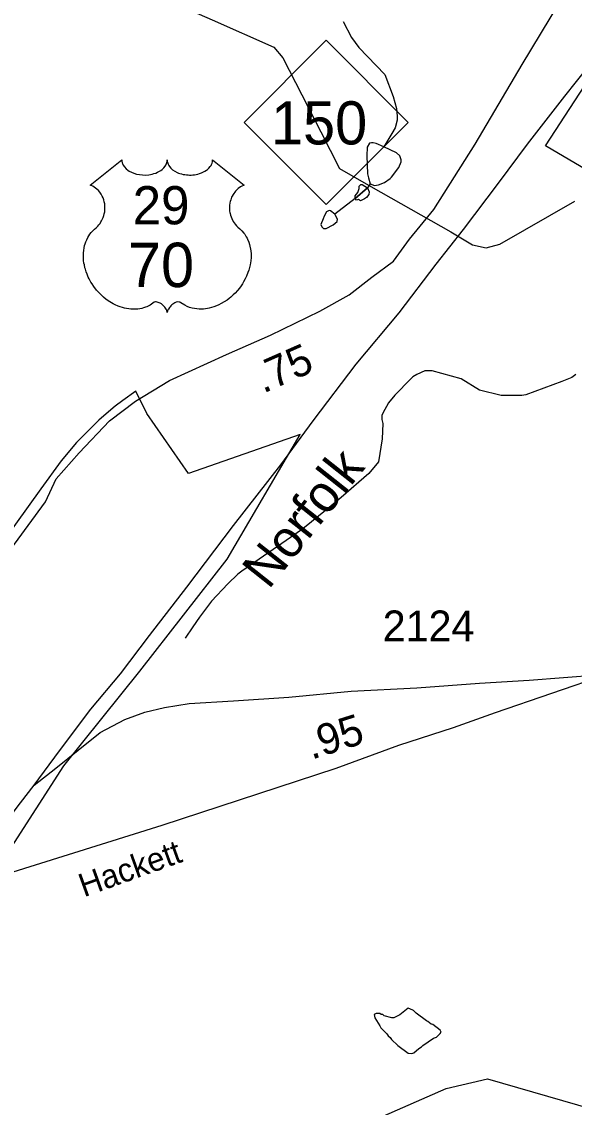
# Model space of a CAD drawing. Extents: x 1473865 to 1648260, y 639067 to 773536.
# Drawn here: x 1581316 to 1583557, y 713621 to 718027 of the extents above; entities that cross this region are included whole.
import ezdxf

# ---------------------------------------------------------------- set-up
doc = ezdxf.new("R2010")
doc.units = 0
for name, color, linetype in [('Exist Boundary Political City Limit New', 7, 'Continuous'), ('Exist Hydrographic Misc Water Feature', 7, 'Continuous'), ('Exist Railroad Mainline', 7, 'Continuous'), ('Exist Railroad Mainline Label', 7, 'Continuous'), ('Exist Road Primary NC Shield CELL', 7, 'Continuous'), ('Exist Road Primary NC Shield Number Label', 7, 'Continuous'), ('Exist Road Primary US Mileage Hundredths English Label', 7, 'Continuous'), ('Exist Road Primary US Shield CELL', 7, 'Continuous'), ('Exist Road Primary US Shield Number Label', 7, 'Continuous'), ('Exist Road Primary US UnDivided 4 Lane Attributed', 7, 'Continuous'), ('Exist Road Secondary Mileage Hundredths English Label', 7, 'Continuous'), ('Exist Road Secondary Type 51 Attributed', 7, 'Continuous'), ('Exist Road Secondary Type 51 Label', 7, 'Continuous'), ('Exist Road Secondary Type 51 Number Label', 7, 'Continuous'), ('Exist Utilities Electrical Transmission Line', 7, 'Continuous'), ('Map Preparation Boundary City Limit Buffer Line', 7, 'Continuous')]:
    doc.layers.add(name, color=color, linetype=linetype)

msp = doc.modelspace()

# ---------------------------------------------------------------- linework, layer by layer
at = {"layer": 'Exist Boundary Political City Limit New'}
for points in [[(1585156.6, 716512.1), (1583440.2, 717523.8), (1583698.2, 717919.5)], [(1581261.9, 714657.6), (1581486.2, 715006.8), (1581795.2, 715391), (1582149.2, 715845), (1582445, 716351.4), (1581992.1, 716193.2), (1581823.1, 716436.8), (1581778.4, 716527.2), (1581726.4, 716490.3), (1581695.5, 716466.6), (1581667.8, 716443.9), (1581628.8, 716409.9), (1581538.4, 716319.3), (1581475.6, 716244.6), (1581393, 716130.9), (1581239.1, 715916.6)]]:
    msp.add_lwpolyline(points, dxfattribs=at)
at = {"layer": 'Exist Hydrographic Misc Water Feature'}
for p, q in [((1582668.2, 717309.4), (1582718.1, 717352.7)), ((1582718.1, 717352.7), (1582668.2, 717309.4)), ((1582729.3, 717368.9), (1582718.1, 717352.7)), ((1582668.2, 717309.4), (1582586, 717245.4))]:
    msp.add_line(p, q, dxfattribs=at)
for points in [[(1582619.8, 718028.4), (1582654.3, 717963.7), (1582683.4, 717922.9), (1582789.1, 717812.4), (1582823.3, 717723.9), (1582836.2, 717675.3), (1582839.5, 717643.2), (1582839.2, 717627.6), (1582830.5, 717595.8), (1582817.9, 717573.9), (1582784.4, 717519.6)], [(1582784.4, 717519.6), (1582753.2, 717532.5), (1582741.1, 717536), (1582735.1, 717536.1), (1582727.1, 717533.8), (1582716.8, 717518.5), (1582716, 717483.2), (1582718.4, 717410.1), (1582722, 717393.6), (1582729.3, 717368.9)], [(1582729.3, 717368.9), (1582747.4, 717362.8), (1582763.5, 717364.9), (1582787.6, 717374.3), (1582809.9, 717390.2), (1582816.2, 717395.8), (1582845.1, 717435.5), (1582855.5, 717459), (1582855.6, 717467.2), (1582849.9, 717483), (1582836.3, 717495.5), (1582784.4, 717519.6)], [(1582668.2, 717309.4), (1582668.4, 717320.1), (1582678.7, 717334.6), (1582685, 717350.1), (1582685.2, 717359.1), (1582691.4, 717366.4), (1582697.4, 717366.3), (1582718.1, 717352.7)], [(1582718.1, 717352.7), (1582724.8, 717336.9), (1582724.5, 717325.5), (1582714.2, 717314.2), (1582706.1, 717308.6), (1582689.9, 717299.9), (1582682, 717305.8), (1582674, 717302.7), (1582668.2, 717309.4)], [(1582586, 717245.4), (1582569.1, 717258.9), (1582563, 717261.5), (1582552.8, 717255.9), (1582542.6, 717238), (1582538.3, 717227.5), (1582529.8, 717203.9), (1582533.7, 717194.7), (1582539.6, 717188.1), (1582551.5, 717187.8), (1582579.9, 717202.8), (1582596.1, 717216.5), (1582596.3, 717225.5), (1582586, 717245.4)], [(1583563.2, 716595.4), (1583546.9, 716583.4), (1583506.5, 716566.2), (1583361.2, 716513.3), (1583345.2, 716510.4), (1583261.1, 716509.6), (1583173.5, 716531.9), (1583098.6, 716577.7), (1582981.1, 716609.6), (1582951.1, 716610.2), (1582918.7, 716595.3), (1582902.6, 716585.8), (1582894.4, 716577.7), (1582828.8, 716510.9), (1582804.2, 716479.5), (1582781.2, 716438.1), (1582777.1, 716428.3), (1582776.8, 716411.9), (1582780.4, 716396.2), (1582778.7, 716334.7), (1582763.1, 716240.7), (1582723.9, 716193.9), (1582611.9, 716096), (1582554.7, 716048.7), (1582456.8, 715968.7), (1582424.3, 715946.3), (1582209, 715796.4), (1582192.7, 715784.4), (1582151.9, 715745.1), (1582086.3, 715675), (1582073.9, 715658.8), (1582036.8, 715609.5), (1582009.9, 715571.5), (1581979.1, 715525.3)], [(1582998.5, 713905.3), (1583012.7, 713919.8), (1583016.8, 713926.3), (1583013.1, 713933.8), (1582983.5, 713956.5), (1582977.4, 713957.5), (1582963.7, 713969.3), (1582957.8, 713971), (1582916.4, 714002.2), (1582904.7, 714013.9), (1582890.9, 714020.8), (1582882.9, 714022.6), (1582850.1, 713995.4), (1582825.9, 713983.5), (1582817.9, 713983.7), (1582786.2, 713992.5), (1582780.2, 713996.7), (1582774.3, 713996.9), (1582768.4, 714001.1), (1582754.3, 714001.4), (1582746.2, 713997.5), (1582748, 713983.5), (1582769.2, 713951), (1582773, 713942.8), (1582796.5, 713918.5), (1582802.3, 713910.2), (1582810.2, 713904.3), (1582816.2, 713895.9), (1582841.5, 713871.6), (1582882.9, 713840.4), (1582898.9, 713838.4), (1582906.9, 713842.4), (1582927.4, 713860), (1582937.4, 713865.6), (1582943.6, 713871.2), (1582986.1, 713900.7), (1582998.5, 713905.3)], [(1582609.2, 713508.7), (1583037.2, 713697), (1583205.2, 713736.2), (1583935.2, 713524.6)]]:
    msp.add_lwpolyline(points, dxfattribs=at)
at = {"layer": 'Exist Railroad Mainline'}
for points in [[(1581366, 714928.3), (1581469.2, 715067.2), (1581596.9, 715236.1), (1581716.5, 715380.8), (1581833.9, 715535.7), (1581985.9, 715732.1), (1582174.3, 715982.4), (1582366.7, 716228.5), (1582498.4, 716407.1), (1582672.7, 716637.5), (1582846.8, 716845.7), (1582996.7, 717042.4), (1583108.2, 717183.2), (1583250.1, 717371.8), (1583367.5, 717530.7), (1583519.5, 717725.1), (1583661.2, 717903.7)], [(1581366, 714928.3), (1581454.6, 714997.5), (1581545.3, 715070.5), (1581634, 715141.8), (1581734.5, 715194.7), (1581815, 715223.9), (1581895.2, 715243.1), (1581995.4, 715260.1), (1582175.5, 715270.3), (1582399.7, 715286), (1582651.9, 715309.5), (1582918.1, 715322.9), (1583172.4, 715342.4), (1583374.5, 715354.3), (1583652.9, 715375.5)], [(1580802.8, 714191.9), (1580871.7, 714285.1), (1581007.4, 714461.9), (1581187.6, 714696.2), (1581311.3, 714856.9), (1581366, 714928.3)]]:
    msp.add_lwpolyline(points, dxfattribs=at)
at = {"layer": 'Exist Road Primary NC Shield CELL'}
msp.add_lwpolyline([(1582217.8, 717618.7), (1582550.8, 717951.7), (1582883.8, 717618.7), (1582550.8, 717285.7)], close=True, dxfattribs=at)
at = {"layer": 'Exist Road Primary US Shield CELL'}
msp.add_lwpolyline([(1581722.1, 717466.1), (1581722.4, 717460.8), (1581723.7, 717454.5), (1581724.7, 717451.2), (1581727.7, 717445), (1581732.5, 717437.6), (1581739.3, 717430.4), (1581747, 717424.1), (1581752.1, 717420.8), (1581760.9, 717416.1), (1581770.9, 717411.9), (1581782, 717408.7), (1581793.3, 717406.4), (1581805.7, 717405), (1581817.9, 717404.8), (1581831.1, 717405.8), (1581845.7, 717408.6), (1581852.4, 717410.4), (1581860, 717412.9), (1581866.9, 717415.8), (1581874.6, 717419.9), (1581880.8, 717423.9), (1581885.6, 717427.4), (1581892.4, 717433.9), (1581897.9, 717440.7), (1581900.1, 717444.5), (1581902.1, 717448.1), (1581904.8, 717455.9), (1581905.6, 717459.3), (1581906.1, 717466.4), (1581906.5, 717460.4), (1581907.2, 717456.7), (1581908.1, 717453.1), (1581909.7, 717449.2), (1581912.4, 717443.7), (1581915.4, 717439.2), (1581921.2, 717432.4), (1581924.7, 717429.1), (1581928, 717426.4), (1581936.7, 717420.4), (1581947, 717415.2), (1581952, 717413), (1581957.1, 717411.2), (1581963.7, 717409.2), (1581970.4, 717407.6), (1581977.1, 717406.5), (1581983.9, 717405.5), (1581990.9, 717405), (1581996.6, 717404.8), (1582003.6, 717404.9), (1582010.1, 717405.3), (1582016.7, 717406), (1582024, 717407.2), (1582029.8, 717408.5), (1582037.6, 717410.6), (1582044.5, 717413.1), (1582050.7, 717415.8), (1582058.7, 717419.9), (1582065.1, 717424), (1582069.8, 717427.8), (1582075.5, 717432.9), (1582080.8, 717439.1), (1582083.9, 717443.6), (1582086.1, 717448.2), (1582088.1, 717453.1), (1582089.4, 717458.2), (1582090, 717462.7), (1582090.1, 717466.5), (1582218.7, 717364.1), (1582215.7, 717362.9), (1582208.7, 717359.5), (1582203.2, 717356.3), (1582194.3, 717350), (1582190.5, 717346.6), (1582186.7, 717343), (1582183.2, 717339.2), (1582180.2, 717335.7), (1582176.4, 717330.5), (1582173.1, 717325.3), (1582169.8, 717319.6), (1582167.4, 717314.7), (1582163.5, 717304.4), (1582161.6, 717297.8), (1582160.4, 717292.3), (1582158.8, 717280.8), (1582158.5, 717275.3), (1582158.5, 717269.9), (1582158.8, 717264.2), (1582159.3, 717258.8), (1582160.3, 717253.1), (1582161.2, 717248.1), (1582162.8, 717241.9), (1582165.1, 717234.8), (1582167.9, 717227.8), (1582173.8, 717216.7), (1582181.3, 717205.3), (1582186.7, 717198.9), (1582192, 717193.4), (1582200, 717186.7), (1582204.3, 717182.9), (1582209.2, 717178), (1582217.2, 717168.6), (1582220.5, 717164.2), (1582223.8, 717159.3), (1582226.9, 717154.2), (1582229.9, 717148.7), (1582232.3, 717144), (1582236.8, 717132.9), (1582240.1, 717122.2), (1582241.7, 717116.6), (1582244.1, 717104), (1582245, 717097.8), (1582246, 717085.4), (1582246, 717070.5), (1582244.9, 717056.4), (1582242.2, 717039.9), (1582240, 717030), (1582236.6, 717018.6), (1582233.3, 717008.6), (1582227.5, 716994), (1582222.3, 716983.3), (1582215.5, 716970.9), (1582210.9, 716963.3), (1582205.5, 716955.3), (1582198.7, 716946), (1582190.8, 716936.1), (1582181.3, 716925.7), (1582173.7, 716918), (1582163.6, 716909.1), (1582157.6, 716904.1), (1582148.9, 716897.5), (1582137, 716889.6), (1582125.4, 716882.9), (1582115.4, 716877.8), (1582106.6, 716874), (1582095.2, 716869.6), (1582076.2, 716864.4), (1582069.3, 716863), (1582061.1, 716861.7), (1582053.4, 716861), (1582046, 716860.5), (1582036, 716860.5), (1582026, 716861.3), (1582016.6, 716862.6), (1582006.8, 716864.7), (1581996.5, 716867.7), (1581987.2, 716871.4), (1581977.8, 716876), (1581961.9, 716886.1), (1581957.3, 716888.5), (1581954.7, 716889.2), (1581948.6, 716889.5), (1581942.8, 716888.3), (1581936.9, 716885.9), (1581933.3, 716884), (1581928.6, 716880.9), (1581924.9, 716878), (1581920.5, 716873.8), (1581917.5, 716870.3), (1581915.2, 716867.6), (1581910.7, 716860.5), (1581909.1, 716857.2), (1581907.4, 716852.8), (1581906, 716846.5), (1581903.9, 716854.5), (1581901.6, 716859.8), (1581898.8, 716864.4), (1581896, 716868.4), (1581891.5, 716873.6), (1581887.5, 716877.5), (1581882.6, 716881.4), (1581877.5, 716884.5), (1581873.3, 716886.7), (1581869.5, 716888.1), (1581864.9, 716889.2), (1581861.1, 716889.5), (1581858, 716889.5), (1581853.7, 716888.5), (1581847.9, 716884.3), (1581842.4, 716880.5), (1581836.4, 716876.8), (1581829.2, 716873), (1581824, 716870.5), (1581817.8, 716868.1), (1581810.5, 716865.7), (1581802.6, 716863.6), (1581794.5, 716862), (1581787.3, 716860.9), (1581779.6, 716860.2), (1581772.7, 716860), (1581765.5, 716860.1), (1581758.8, 716860.6), (1581750.9, 716861.3), (1581741.2, 716862.7), (1581733.2, 716864.5), (1581724.7, 716866.8), (1581715.9, 716869.6), (1581706.6, 716873.1), (1581694.9, 716878.2), (1581686.8, 716882.4), (1581673.9, 716889.8), (1581658.9, 716900.2), (1581647.5, 716909.4), (1581639.2, 716916.9), (1581627, 716929.4), (1581619.8, 716937.5), (1581608.5, 716952.1), (1581601.3, 716962.6), (1581596.6, 716970.4), (1581589.8, 716982.9), (1581586.1, 716990.7), (1581581.2, 717002.1), (1581577.4, 717012.5), (1581574.2, 717022.4), (1581572.5, 717028.7), (1581570, 717039.7), (1581568.5, 717047.5), (1581567.1, 717058.2), (1581566.3, 717069.6), (1581566.2, 717080), (1581566.4, 717088.6), (1581567.4, 717098.7), (1581569.1, 717109.5), (1581571.2, 717118.6), (1581573, 717125.3), (1581575.8, 717133.3), (1581579.4, 717142.2), (1581583.6, 717150.7), (1581587.7, 717157.8), (1581592.8, 717165.4), (1581597.8, 717171.8), (1581604.4, 717179), (1581611.2, 717185.5), (1581617.5, 717190.6), (1581624.9, 717197.9), (1581628.8, 717202.3), (1581633.5, 717208.5), (1581637.2, 717214.2), (1581640.1, 717219.3), (1581644, 717226.8), (1581646.4, 717232.4), (1581649.4, 717241.1), (1581650.8, 717247.1), (1581652.4, 717255), (1581653.4, 717262.3), (1581653.7, 717271.5), (1581653.5, 717279.1), (1581652.5, 717288), (1581650.8, 717296.5), (1581648.8, 717304), (1581645.6, 717312.5), (1581642.7, 717318.7), (1581637.8, 717327.2), (1581632.3, 717335), (1581626.7, 717341.4), (1581621, 717347.1), (1581615.5, 717351.3), (1581610.3, 717355), (1581603.8, 717359), (1581597.5, 717362.1), (1581593.5, 717363.7)], close=True, dxfattribs=at)
at = {"layer": 'Exist Road Primary US UnDivided 4 Lane Attributed'}
msp.add_lwpolyline([(1580532, 714860.3), (1580942.8, 715452.8), (1581287.1, 715907.1), (1581412.2, 716078.3), (1581455.6, 716171.6), (1581548.6, 716276.9), (1581672.1, 716406.5), (1581777, 716486.5), (1581915.6, 716571.5), (1582146.7, 716675.8), (1582325.4, 716754.4), (1582525.3, 716852.3), (1582644.7, 716918.2), (1582736.2, 716989.9), (1582823.8, 717055.2), (1582888.6, 717144.3), (1582987.5, 717264.8), (1583155.4, 717530.1), (1583345.6, 717853.6), (1583498.7, 718106.3), (1583612, 718260.2), (1583724.2, 718462.4)], dxfattribs=at)
at = {"layer": 'Exist Road Secondary Type 51 Attributed'}
msp.add_lwpolyline([(1580910, 714245.8), (1580970.7, 714330.9), (1581049.6, 714430.1), (1581130.2, 714507.5), (1581170.5, 714531.3), (1581260.1, 714569.8), (1581886, 714766.3), (1582591.6, 714997.3), (1582846.1, 715090.9), (1583067.4, 715162.1), (1583237.9, 715222.9), (1583694.8, 715379.9)], dxfattribs=at)
at = {"layer": 'Exist Utilities Electrical Transmission Line'}
msp.add_lwpolyline([(1578765.5, 719319.2), (1579092.4, 719207.3), (1579328.3, 719128.3), (1579621.2, 719017.5), (1579987.8, 718892.5), (1580209.5, 718809.9), (1580500.7, 718707.2), (1580877, 718573.9), (1581062.9, 718496.3), (1581349.2, 718363.7), (1581724.4, 718194.4), (1582087.9, 718035.4), (1582338.8, 717923.9), (1582375.5, 717880.9), (1582528.7, 717580.1), (1582604.4, 717431.9), (1582732.3, 717358.1), (1583057.2, 717174.2), (1583143.8, 717121.6), (1583199.3, 717109.9), (1583255.9, 717124.4), (1583559.3, 717299.3)], dxfattribs=at)
at = {"layer": 'Map Preparation Boundary City Limit Buffer Line'}
for points in [[(1585156.6, 716512.1), (1583440.2, 717523.8), (1583698.2, 717919.5)], [(1581261.9, 714657.6), (1581486.2, 715006.8), (1581795.2, 715391), (1582149.2, 715845), (1582445, 716351.4), (1581992.1, 716193.2), (1581823.1, 716436.8), (1581778.4, 716527.2), (1581726.4, 716490.3), (1581695.5, 716466.6), (1581667.8, 716443.9), (1581628.8, 716409.9), (1581538.4, 716319.3), (1581475.6, 716244.6), (1581393, 716130.9), (1581239.1, 715916.6)]]:
    msp.add_lwpolyline(points, dxfattribs=at)

# ---------------------------------------------------------------- texts
at = {"layer": 'Exist Railroad Mainline Label'}
msp.add_text('Norfolk', height=150, rotation=51.5797, dxfattribs=at).set_placement((1582317.5, 715719.1))
at = {"layer": 'Exist Road Primary NC Shield Number Label'}
msp.add_text('150', height=175, dxfattribs=at).set_placement((1582326.9, 717529))
at = {"layer": 'Exist Road Primary US Mileage Hundredths English Label'}
msp.add_text('.75', height=125, rotation=23.7529, dxfattribs=at).set_placement((1582295.7, 716517.3))
at = {"layer": 'Exist Road Primary US Shield Number Label'}
for s, height, p in [('29', 155, (1581765.9, 717204.8)), ('70', 180, (1581747.2, 716950))]:
    msp.add_text(s, height=height, dxfattribs=at).set_placement(p)
at = {"layer": 'Exist Road Secondary Mileage Hundredths English Label'}
msp.add_text('.95', height=125, rotation=17.473, dxfattribs=at).set_placement((1582491.5, 715031.3))
at = {"layer": 'Exist Road Secondary Type 51 Label'}
msp.add_text('Hackett', height=95, rotation=19.7954, dxfattribs=at).set_placement((1581568.2, 714472.8))
at = {"layer": 'Exist Road Secondary Type 51 Number Label'}
msp.add_text('2124', height=125, dxfattribs=at).set_placement((1582780.3, 715512.2))

doc.saveas('drawing.dxf')
